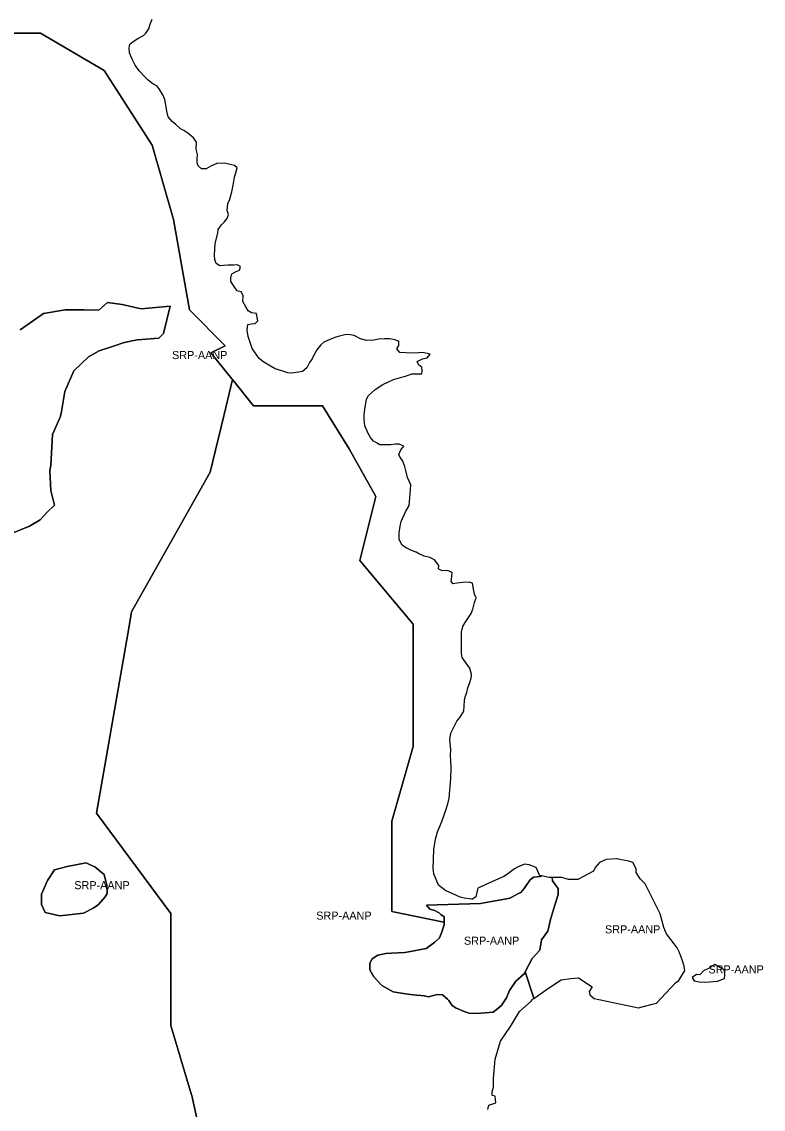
# Model space of a CAD drawing. Extents: x 598968 to 613553, y 4409678 to 4430833.
# Drawn here: x 609240 to 610338, y 4419095 to 4420707 of the extents above; entities that cross this region are included whole.
import ezdxf

# ---------------------------------------------------------------- set-up
doc = ezdxf.new("R2010")
doc.units = 0
doc.layers.add('Sòl Rústic Protegit', color=7, linetype='Continuous')
doc.layers.add('Sòl Rústic Protegit - Alt Nivell de Protecció', color=7, linetype='Continuous')

msp = doc.modelspace()

# ---------------------------------------------------------------- linework, layer by layer
at = {"layer": 'Sòl Rústic Protegit'}
msp.add_lwpolyline([(609219.7643, 4419946.4964), (609251.2187, 4419959.0782), (609266.9457, 4419968.5146), (609277.0111, 4419979.209), (609288.3347, 4419990.5326), (609282.6729, 4420011.9216), (609281.4147, 4420041.4886), (609282.6729, 4420049.0378), (609283.3021, 4420058.474), (609285.1893, 4420094.961), (609296.8423, 4420120.6844), (609297.9673, 4420126.1844), (609303.5923, 4420158.6844), (609316.9673, 4420189.1844), (609338.8423, 4420210.1844), (609354.5923, 4420219.1844), (609377.4047, 4420226.1844), (609390.0923, 4420230.6844), (609400.8423, 4420233.1844), (609411.0923, 4420235.1844), (609443.0903, 4420237.764), (609450.0101, 4420244.684), (609459.4463, 4420284.9456), (609416.6685, 4420281.171), (609388.3597, 4420287.4618), (609366.9707, 4420290.6074), (609353.7599, 4420279.2838), (609332.3709, 4420279.9128), (609304.0621, 4420279.9128), (609271.9785, 4420274.251), (609237.5297, 4420250.1844)], dxfattribs=at)
at = {"layer": 'Sòl Rústic Protegit - Alt Nivell de Protecció'}
for points in [[(609227.9927, 4420689.5102), (609267.4301, 4420689.5102), (609362.1177, 4420634.5102), (609433.1177, 4420524.0102), (609464.6801, 4420413.5102), (609488.3677, 4420279.5102), (609540.9301, 4420226.5102), (609519.9301, 4420216.0102), (609550.8065, 4420177.7476), (609551.8051, 4420176.5102), (609582.9349, 4420137.5826), (609582.9927, 4420137.5102), (609685.4669, 4420137.5102), (609685.5551, 4420137.5102), (609724.9927, 4420074.0102), (609764.4301, 4420003.0102), (609740.8051, 4419908.5102), (609819.6801, 4419814.0102), (609819.6801, 4419735.0102), (609819.6801, 4419632.5102), (609788.1177, 4419522.0102), (609788.1177, 4419388.056), (609788.1177, 4419388.0102), (609865.3595, 4419372.537), (609865.4927, 4419372.5102), (609865.5001, 4419372.5086), (609865.5001, 4419380.0602), (609860.7705, 4419383.9306), (609858.8401, 4419385.5102), (609851.5701, 4419389.7502), (609844.3051, 4419391.5102), (609841.3789, 4419395.0662), (609839.6135, 4419397.518), (609839.4805, 4419397.7024), (609919.4301, 4419400.0502), (609935.7901, 4419403.0802), (609949.7301, 4419405.5102), (609950.1087, 4419405.579), (609963.0551, 4419408.0102), (609965.6879, 4419409.4628), (609970.3051, 4419412.0102), (609975.8601, 4419414.7496), (609979.4201, 4419416.4102), (609984.2601, 4419422.4702), (609987.9001, 4419427.9302), (609990.9907, 4419432.1742), (609992.7427, 4419434.5102), (609998.2001, 4419438.8302), (610008.5001, 4419440.0502), (610009.7101, 4419440.6502), (610009.8583, 4419440.75), (610009.2049, 4419440.8662), (610008.3941, 4419441.0104), (610007.6255, 4419441.147), (610007.3329, 4419441.1988), (610002.1121, 4419453.1322), (610002.0829, 4419453.1986), (609991.6455, 4419457.1982), (609984.7705, 4419458.1982), (609974.2707, 4419453.698), (609969.9583, 4419451.198), (609958.0209, 4419442.698), (609954.0209, 4419440.198), (609932.7711, 4419430.6978), (609915.3963, 4419422.6978), (609912.5839, 4419409.698), (609907.5215, 4419406.198), (609906.0871, 4419406.3754), (609902.8153, 4419406.7802), (609895.3965, 4419407.6978), (609889.4591, 4419409.1976), (609883.6467, 4419411.6974), (609868.5217, 4419418.5836), (609868.2719, 4419418.6972), (609857.1469, 4419427.1968), (609850.4595, 4419444.1964), (609849.2095, 4419451.6962), (609850.1469, 4419480.1956), (609852.7719, 4419495.1954), (609855.6469, 4419506.1952), (609862.2093, 4419521.695), (609868.5217, 4419539.6948), (609871.7717, 4419549.6946), (609873.0215, 4419556.1946), (609875.2715, 4419584.694), (609875.8965, 4419601.6938), (609874.8965, 4419619.6934), (609875.2715, 4419627.6932), (609874.0215, 4419643.193), (609875.4589, 4419652.1928), (609884.5213, 4419670.1926), (609889.3337, 4419676.1926), (609894.7711, 4419685.1924), (609895.9587, 4419700.6922), (609896.8337, 4419706.192), (609899.2087, 4419712.692), (609900.6461, 4419719.6918), (609903.0211, 4419726.1918), (609905.5835, 4419733.6916), (609906.1459, 4419739.1916), (609903.7085, 4419748.6914), (609898.3335, 4419756.1912), (609892.5211, 4419764.6908), (609891.0837, 4419770.6908), (609891.2085, 4419781.1906), (609891.4585, 4419792.6904), (609891.2711, 4419802.1902), (609893.4585, 4419810.69), (609896.5835, 4419816.19), (609900.8959, 4419822.19), (609905.5209, 4419829.6898), (609907.9583, 4419836.1898), (609910.6457, 4419846.1896), (609913.1457, 4419853.1896), (609910.4583, 4419858.1894), (609909.3957, 4419863.1892), (609907.5327, 4419874.616), (609907.5207, 4419874.689), (609902.7709, 4419876.189), (609893.2709, 4419875.6888), (609884.3961, 4419874.6886), (609879.1785, 4419873.718), (609879.0211, 4419873.6886), (609875.8337, 4419877.1884), (609876.8337, 4419884.6884), (609877.3311, 4419890.6598), (609877.3335, 4419890.6882), (609870.3337, 4419893.688), (609862.5837, 4419893.188), (609857.8053, 4419895.5188), (609857.4587, 4419895.6878), (609857.5837, 4419900.6878), (609851.4685, 4419909.1742), (609851.4589, 4419909.1874), (609844.2715, 4419912.6874), (609835.8339, 4419914.6872), (609828.4383, 4419918.1098), (609828.2715, 4419918.187), (609824.0045, 4419920.5576), (609823.7717, 4419920.6868), (609815.3967, 4419924.1866), (609809.1151, 4419927.0582), (609808.8343, 4419927.1864), (609803.3969, 4419931.1864), (609799.1469, 4419939.1862), (609798.9593, 4419949.186), (609800.3969, 4419959.1858), (609802.1467, 4419966.1856), (609808.0843, 4419980.1854), (609813.8341, 4419989.6854), (609815.0841, 4420006.685), (609816.1465, 4420020.1848), (609811.0841, 4420031.1846), (609808.7091, 4420041.6844), (609807.2091, 4420047.6842), (609803.7717, 4420056.684), (609800.5217, 4420060.6838), (609798.2091, 4420065.1836), (609801.3967, 4420072.1836), (609805.9439, 4420077.6652), (609805.9591, 4420077.6836), (609798.9591, 4420080.6834), (609792.7717, 4420080.6834), (609786.5843, 4420079.6832), (609778.2093, 4420079.6832), (609770.5609, 4420079.683), (609770.5219, 4420079.683), (609765.4699, 4420082.5512), (609761.6753, 4420084.7056), (609760.8345, 4420085.1828), (609756.4595, 4420090.6826), (609752.7097, 4420097.6824), (609750.3347, 4420102.1822), (609748.1471, 4420107.6822), (609747.0847, 4420117.682), (609747.0847, 4420124.1818), (609748.6471, 4420136.1816), (609749.4597, 4420141.1814), (609750.4595, 4420147.1814), (609753.5221, 4420152.6814), (609757.8969, 4420156.6814), (609763.2719, 4420161.6814), (609774.7717, 4420169.1814), (609782.0217, 4420172.6814), (609790.6467, 4420176.6814), (609800.8965, 4420179.6816), (609808.3965, 4420181.6816), (609817.8963, 4420184.6818), (609823.7713, 4420184.6818), (609832.6461, 4420184.682), (609832.8337, 4420189.6818), (609832.3337, 4420194.6818), (609828.1461, 4420197.6816), (609825.4587, 4420203.1814), (609833.4587, 4420207.1816), (609840.5835, 4420208.6816), (609844.7101, 4420214.1018), (609844.7709, 4420214.1816), (609833.6461, 4420216.6814), (609828.2711, 4420216.1812), (609817.5837, 4420215.6812), (609800.2489, 4420216.6714), (609800.0839, 4420216.6808), (609795.6465, 4420222.1806), (609798.2089, 4420226.6806), (609798.4587, 4420232.6752), (609798.4589, 4420232.6806), (609793.2091, 4420235.1804), (609785.3341, 4420236.6802), (609777.0841, 4420236.68), (609768.7093, 4420236.18), (609761.3969, 4420234.6798), (609751.0219, 4420234.1798), (609741.4989, 4420236.6694), (609741.4595, 4420236.6796), (609732.0397, 4420241.5102), (609731.7097, 4420241.6794), (609726.9597, 4420242.6792), (609720.6473, 4420243.1792), (609708.7099, 4420240.179), (609703.7099, 4420238.679), (609695.2101, 4420235.1788), (609687.3351, 4420231.6788), (609682.7103, 4420227.6788), (609676.7103, 4420220.6788), (609672.7103, 4420212.679), (609670.1479, 4420207.179), (609666.0855, 4420201.679), (609662.3355, 4420193.6792), (609655.9605, 4420188.1792), (609640.2107, 4420185.679), (609634.2107, 4420186.1788), (609626.6483, 4420188.6786), (609620.3359, 4420190.6786), (609615.4567, 4420192.1422), (609615.3359, 4420192.1784), (609606.0235, 4420197.6782), (609598.5237, 4420202.178), (609591.6487, 4420207.6778), (609581.0863, 4420222.6774), (609577.5863, 4420232.6772), (609575.1489, 4420240.177), (609573.7113, 4420249.6768), (609574.5863, 4420258.1766), (609580.3363, 4420259.1766), (609585.7111, 4420259.6768), (609589.3987, 4420263.6766), (609587.4835, 4420274.0554), (609587.4611, 4420274.1764), (609580.4319, 4420275.163), (609580.3363, 4420275.1764), (609575.2113, 4420278.1762), (609571.8989, 4420284.176), (609567.1489, 4420292.1758), (609567.5863, 4420301.1756), (609565.0751, 4420306.566), (609565.0239, 4420306.6756), (609558.4889, 4420308.1144), (609558.2115, 4420308.1754), (609554.3989, 4420314.1752), (609549.7741, 4420321.675), (609549.7739, 4420327.1748), (609551.0865, 4420333.1748), (609557.3989, 4420336.6748), (609562.3989, 4420338.6748), (609563.7739, 4420344.1748), (609558.9871, 4420346.5096), (609558.6489, 4420346.6746), (609553.7115, 4420346.1746), (609544.8991, 4420346.1744), (609538.7741, 4420345.6744), (609533.1951, 4420345.1784), (609533.1491, 4420345.1742), (609527.8367, 4420348.1742), (609525.8367, 4420354.174), (609525.4617, 4420360.1738), (609525.7117, 4420370.1736), (609526.4617, 4420377.6736), (609530.2117, 4420393.6734), (609530.6491, 4420398.6732), (609535.5865, 4420405.6732), (609539.7739, 4420409.6732), (609544.3365, 4420415.1732), (609546.2739, 4420421.173), (609544.2739, 4420427.1728), (609545.1489, 4420437.1728), (609547.8989, 4420443.6726), (609551.0863, 4420454.6724), (609552.8987, 4420464.6724), (609555.2113, 4420476.1722), (609556.7737, 4420482.672), (609559.0861, 4420490.172), (609554.9145, 4420493.5576), (609554.7737, 4420493.6718), (609548.3363, 4420495.1716), (609541.8989, 4420496.6716), (609529.6489, 4420497.1714), (609519.7117, 4420492.6712), (609512.9617, 4420488.6712), (609506.1665, 4420488.6712), (609506.0243, 4420488.6712), (609501.1493, 4420493.171), (609499.7119, 4420497.6708), (609499.6493, 4420503.1708), (609500.3367, 4420510.1706), (609498.3367, 4420517.6704), (609498.4617, 4420528.1702), (609494.4619, 4420534.67), (609486.0245, 4420541.6698), (609479.8995, 4420545.6696), (609475.0871, 4420548.1696), (609467.9621, 4420554.1692), (609462.5247, 4420558.6692), (609456.6497, 4420565.669), (609454.8997, 4420574.1688), (609453.6497, 4420580.6686), (609451.9623, 4420591.6684), (609448.8997, 4420598.1682), (609443.4623, 4420607.168), (609439.7123, 4420611.6678), (609437.6659, 4420612.8754), (609432.6441, 4420615.839), (609432.0873, 4420616.1676), (609426.7749, 4420620.6674), (609422.0875, 4420625.1672), (609413.6501, 4420634.167), (609408.0251, 4420642.1668), (609403.4627, 4420651.1664), (609399.4627, 4420660.6662), (609398.9001, 4420667.666), (609399.9627, 4420673.666), (609405.0251, 4420677.166), (609411.6501, 4420681.666), (609420.2125, 4420686.166), (609423.5249, 4420689.666), (609427.9623, 4420696.166), (609430.0247, 4420703.1658), (609433.1497, 4420710.6658)], [(609532.4673, 4418931.1844), (609491.5607, 4419115.2946), (609490.9839, 4419117.837), (609488.4765, 4419126.2086), (609460.6801, 4419219.01), (609460.6801, 4419385.01), (609350.6177, 4419534.01), (609398.7791, 4419811.0118), (609402.4301, 4419832.01), (609518.9927, 4420039.01), (609538.9301, 4420122.51), (609539.4833, 4420124.8302), (609551.7879, 4420176.4376), (609551.8051, 4420176.5102), (609550.8065, 4420177.7476), (609519.9301, 4420216.0102), (609540.9301, 4420226.5102), (609488.3677, 4420279.5102), (609464.6801, 4420413.5102), (609433.1177, 4420524.0102), (609362.1177, 4420634.5102), (609267.4301, 4420689.5102), (609227.9927, 4420689.5102)], [(609237.5297, 4420250.1844), (609271.9785, 4420274.251), (609304.0621, 4420279.9128), (609332.3709, 4420279.9128), (609353.7599, 4420279.2838), (609366.9707, 4420290.6074), (609388.3597, 4420287.4618), (609416.6685, 4420281.171), (609459.4463, 4420284.9456), (609450.0101, 4420244.684), (609443.0903, 4420237.764), (609411.0923, 4420235.1844), (609400.8423, 4420233.1844), (609390.0923, 4420230.6844), (609377.4047, 4420226.1844), (609354.5923, 4420219.1844), (609338.8423, 4420210.1844), (609316.9673, 4420189.1844), (609303.5923, 4420158.6844), (609297.9673, 4420126.1844), (609296.8423, 4420120.6844), (609285.1893, 4420094.961), (609283.3021, 4420058.474), (609282.6729, 4420049.0378), (609281.4147, 4420041.4886), (609282.6729, 4420011.9216), (609288.3347, 4419990.5326), (609277.0111, 4419979.209), (609266.9457, 4419968.5146), (609251.2187, 4419959.0782), (609219.7643, 4419946.4964)], [(609930.3967, 4419094.7038), (609931.8343, 4419101.2038), (609942.0215, 4419104.7038), (609941.2715, 4419114.7038), (609936.6467, 4419115.7036), (609936.9593, 4419120.7036), (609938.5843, 4419127.7034), (609938.8343, 4419140.7034), (609941.2089, 4419169.203), (609948.8965, 4419196.2026), (609963.8337, 4419217.7024), (609977.3337, 4419239.7022), (609994.2895, 4419255.3542), (609996.1499, 4419257.0716), (609997.7163, 4419258.5176), (609998.4581, 4419259.2022), (609998.6889, 4419259.3666), (609998.5759, 4419259.7142), (609985.8377, 4419298.909), (609985.4735, 4419298.2008), (609984.9925, 4419297.5102), (609984.9197, 4419297.3646), (609984.2425, 4419296.0102), (609971.5551, 4419285.0102), (609962.4301, 4419271.0102), (609958.1801, 4419260.0102), (609950.3051, 4419248.5102), (609938.2425, 4419239.0102), (609914.5551, 4419237.0102), (609902.4925, 4419237.5102), (609895.1801, 4419240.0102), (609883.6801, 4419245.0102), (609883.6157, 4419245.0528), (609883.5469, 4419245.0826), (609877.4845, 4419249.0826), (609872.6095, 4419256.0826), (609870.3595, 4419258.0826), (609863.0009, 4419264.5136), (609862.9219, 4419264.5826), (609855.0469, 4419265.0826), (609842.3595, 4419261.5826), (609836.2969, 4419263.0826), (609819.9219, 4419264.5826), (609808.4219, 4419266.0826), (609790.2401, 4419269.0818), (609773.4301, 4419278.5102), (609761.3051, 4419291.5102), (609755.2425, 4419301.5102), (609755.2425, 4419311.5102), (609758.8675, 4419318.0102), (609767.3675, 4419323.5102), (609779.4301, 4419326.0102), (609787.3675, 4419326.5102), (609807.3051, 4419327.5102), (609821.2425, 4419330.0102), (609822.9925, 4419330.5102), (609838.8675, 4419333.5102), (609851.5551, 4419342.5102), (609858.8675, 4419349.0102), (609862.4925, 4419359.0102), (609865.3503, 4419367.5834), (609865.5001, 4419367.9402), (609865.5001, 4419372.5086), (609865.4927, 4419372.5102), (609865.3595, 4419372.537), (609788.1177, 4419388.0102), (609788.1177, 4419388.056), (609788.1177, 4419522.0102), (609819.6801, 4419632.5102), (609819.6801, 4419735.0102), (609819.6801, 4419814.0102), (609740.8051, 4419908.5102), (609764.4301, 4420003.0102), (609724.9927, 4420074.0102), (609685.5551, 4420137.5102), (609685.4669, 4420137.5102), (609582.9927, 4420137.5102), (609582.9349, 4420137.5826), (609551.8051, 4420176.5102), (609551.7879, 4420176.4376), (609539.4833, 4420124.8302), (609538.9301, 4420122.51), (609518.9927, 4420039.01), (609402.4301, 4419832.01), (609398.7791, 4419811.0118), (609350.6177, 4419534.01), (609460.6801, 4419385.01), (609460.6801, 4419219.01), (609488.4765, 4419126.2086), (609490.9839, 4419117.837), (609491.5607, 4419115.2946), (609532.4673, 4418931.1844)]]:
    msp.add_lwpolyline(points, dxfattribs=at)
for points in [[(609998.6889, 4419259.3666), (610020.2079, 4419274.7022), (610038.8953, 4419286.7022), (610053.3325, 4419288.7024), (610059.0201, 4419289.2026), (610063.9333, 4419289.6544), (610064.4575, 4419289.7026), (610085.0823, 4419276.7032), (610080.6449, 4419269.7032), (610081.5199, 4419264.7034), (610088.0197, 4419259.2036), (610153.4301, 4419245.277), (610153.7691, 4419245.2048), (610173.7063, 4419250.705), (610180.3937, 4419252.205), (610208.3935, 4419282.205), (610213.2059, 4419285.705), (610219.3309, 4419295.7048), (610221.9557, 4419300.2048), (610221.2683, 4419307.2046), (610218.4559, 4419316.7044), (610213.7059, 4419328.2042), (610210.7683, 4419334.204), (610206.2683, 4419340.2038), (610195.0809, 4419355.2034), (610190.8311, 4419364.2032), (610188.6435, 4419373.703), (610185.3935, 4419384.7026), (610163.5813, 4419429.2014), (610156.0187, 4419436.7012), (610149.9563, 4419445.701), (610150.0189, 4419451.2008), (610145.0189, 4419460.7006), (610139.2689, 4419462.7004), (610128.2691, 4419464.7002), (610121.6441, 4419466.2002), (610121.1728, 4419466.171), (610105.5193, 4419465.1998), (610095.7693, 4419460.6998), (610089.3945, 4419453.1998), (610086.7695, 4419447.7), (610063.8323, 4419435.6998), (610063.2317, 4419435.6998), (610050.2699, 4419435.6996), (610049.6693, 4419435.6996), (610040.1069, 4419438.6994), (610028.8327, 4419438.6992), (610028.2321, 4419438.6992), (610025.4707, 4419438.6991), (610025.4701, 4419438.5102), (610026.0701, 4419433.3802), (610030.3101, 4419427.9302), (610034.5501, 4419422.4702), (610034.5501, 4419413.3802), (610029.1001, 4419395.8102), (610023.0401, 4419376.4202), (610019.4101, 4419358.8502), (610009.7101, 4419346.1302), (610007.2901, 4419330.9802), (609995.7801, 4419318.2502), (609985.8377, 4419298.909), (609998.5759, 4419259.7142)], [(609331.1701, 4419385.7002), (609346.7001, 4419393.4602), (609353.4901, 4419398.3102), (609363.1901, 4419409.9502), (609366.1001, 4419414.8002), (609365.7861, 4419426.702), (609361.9971, 4419442.9284), (609347.9245, 4419454.2392), (609340.1875, 4419458.031), (609335.1895, 4419460.4804), (609306.9201, 4419454.5802), (609288.4801, 4419449.7302), (609277.8101, 4419434.2102), (609269.0801, 4419413.8302), (609269.0801, 4419398.3102), (609274.5975, 4419386.7018), (609296.2401, 4419381.8202)], [(609331.1701, 4419385.7002), (609296.2401, 4419381.8202), (609274.5975, 4419386.7018), (609269.0801, 4419398.3102), (609269.0801, 4419413.8302), (609277.8101, 4419434.2102), (609288.4801, 4419449.7302), (609306.9201, 4419454.5802), (609335.1895, 4419460.4804), (609340.1875, 4419458.031), (609347.9245, 4419454.2392), (609361.9971, 4419442.9284), (609365.7861, 4419426.702), (609366.1001, 4419414.8002), (609363.1901, 4419409.9502), (609353.4901, 4419398.3102), (609346.7001, 4419393.4602)], [(610025.4707, 4419438.6991), (610024.8745, 4419438.6992), (610021.3951, 4419438.699), (610009.8583, 4419440.75), (610009.7101, 4419440.6502), (610008.5001, 4419440.0502), (609998.2001, 4419438.8302), (609992.7427, 4419434.5102), (609990.9907, 4419432.1742), (609987.9001, 4419427.9302), (609984.2601, 4419422.4702), (609979.4201, 4419416.4102), (609975.8601, 4419414.7496), (609970.3051, 4419412.0102), (609965.6879, 4419409.4628), (609963.0551, 4419408.0102), (609950.1087, 4419405.579), (609949.7301, 4419405.5102), (609935.7901, 4419403.0802), (609919.4301, 4419400.0502), (609839.4805, 4419397.7024), (609839.6135, 4419397.518), (609841.3789, 4419395.0662), (609844.3051, 4419391.5102), (609851.5701, 4419389.7502), (609858.8401, 4419385.5102), (609860.7705, 4419383.9306), (609865.5001, 4419380.0602), (609865.5001, 4419372.5086), (609865.5001, 4419367.9402), (609865.3503, 4419367.5834), (609862.4925, 4419359.0102), (609858.8675, 4419349.0102), (609851.5551, 4419342.5102), (609838.8675, 4419333.5102), (609822.9925, 4419330.5102), (609821.2425, 4419330.0102), (609807.3051, 4419327.5102), (609787.3675, 4419326.5102), (609779.4301, 4419326.0102), (609767.3675, 4419323.5102), (609758.8675, 4419318.0102), (609755.2425, 4419311.5102), (609755.2425, 4419301.5102), (609761.3051, 4419291.5102), (609773.4301, 4419278.5102), (609790.2401, 4419269.0818), (609808.4219, 4419266.0826), (609819.9219, 4419264.5826), (609836.2969, 4419263.0826), (609842.3595, 4419261.5826), (609855.0469, 4419265.0826), (609862.9219, 4419264.5826), (609863.0009, 4419264.5136), (609870.3595, 4419258.0826), (609872.6095, 4419256.0826), (609877.4845, 4419249.0826), (609883.5469, 4419245.0826), (609883.6157, 4419245.0528), (609883.6801, 4419245.0102), (609895.1801, 4419240.0102), (609902.4925, 4419237.5102), (609914.5551, 4419237.0102), (609938.2425, 4419239.0102), (609950.3051, 4419248.5102), (609958.1801, 4419260.0102), (609962.4301, 4419271.0102), (609971.5551, 4419285.0102), (609984.2425, 4419296.0102), (609984.9197, 4419297.3646), (609984.9925, 4419297.5102), (609985.4735, 4419298.2008), (609985.8377, 4419298.909), (609995.7801, 4419318.2502), (610007.2901, 4419330.9802), (610009.7101, 4419346.1302), (610019.4101, 4419358.8502), (610023.0401, 4419376.4202), (610029.1001, 4419395.8102), (610034.5501, 4419413.3802), (610034.5501, 4419422.4702), (610030.3101, 4419427.9302), (610026.0701, 4419433.3802), (610025.4701, 4419438.5102)], [(610280.9551, 4419301.2057), (610266.7353, 4419309.5054), (610260.8051, 4419305.5102), (610256.3675, 4419303.0102), (610250.0551, 4419300.0102), (610244.5551, 4419294.5102), (610239.6801, 4419295.0102), (610233.1175, 4419290.5102), (610235.9191, 4419285.1506), (610243.2055, 4419283.7054), (610251.5805, 4419283.2056), (610270.5178, 4419284.7058), (610280.9551, 4419288.7059), (610281.2051, 4419293.7058)]]:
    msp.add_lwpolyline(points, close=True, dxfattribs=at)

# ---------------------------------------------------------------- texts
for p in [(609462.4255, 4420206.7594), (609317.5901, 4419421.1503), (609676.0696, 4419376.0102), (610103.8967, 4419355.7025), (609894.8963, 4419338.8801), (610257.1613, 4419296.3555)]:
    msp.add_text('SRP-AANP', height=12, dxfattribs=at).set_placement(p)

doc.saveas('drawing.dxf')
